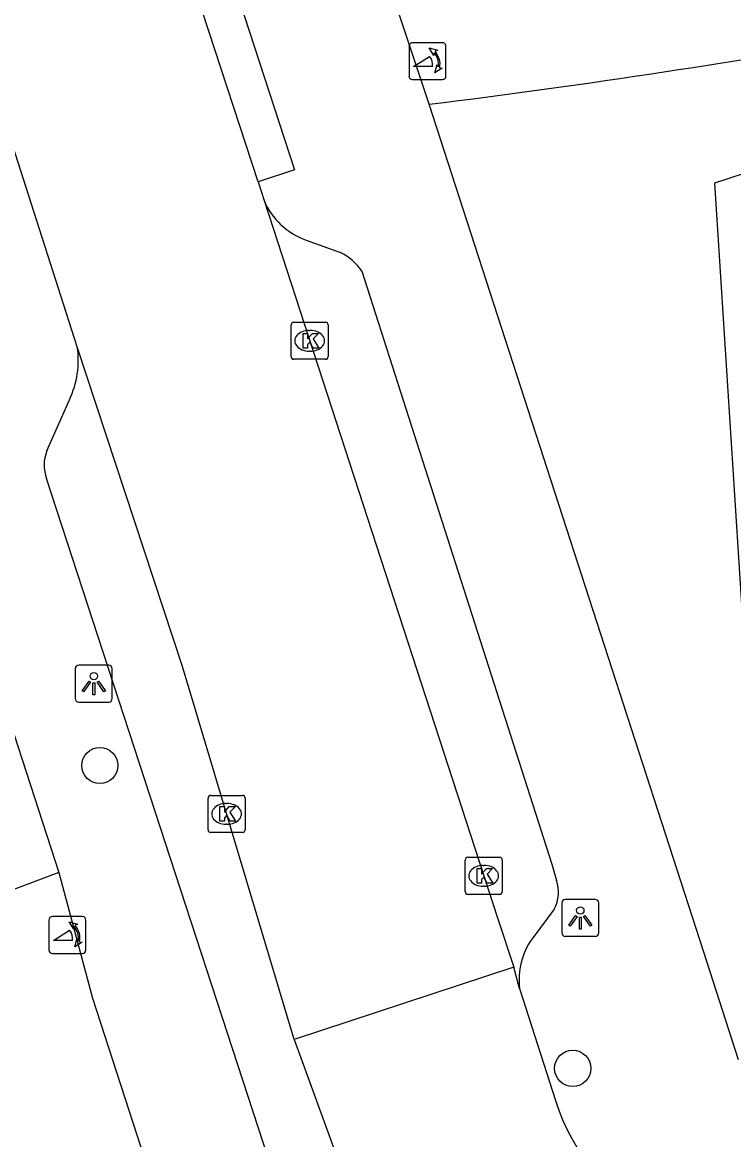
# Model space of a CAD drawing. Extents: x 159265 to 160143, y 383413 to 384319.
# Drawn here: x 159408.69 to 159427.89, y 383929.1 to 383959.25 of the extents above; entities that cross this region are included whole.
import ezdxf

# ---------------------------------------------------------------- set-up
doc = ezdxf.new("R2010")
doc.units = 0
for name, color, linetype in [('IMGEO_Boom', 7, 'Continuous'), ('IMGEO_Groenvoorziening', 7, 'Continuous'), ('IMGEO_Kolk', 7, 'Continuous'), ('IMGEO_Lichtpunt', 7, 'Continuous'), ('IMGEO_Pand', 7, 'Continuous'), ('IMGEO_Poller', 7, 'Continuous'), ('IMGEO_Rijbaan_lokaal_gesloten', 7, 'Continuous'), ('IMGEO_Rijbaan_lokaal_open', 7, 'Continuous'), ('IMGEO_Voetpad_open', 7, 'Continuous')]:
    doc.layers.add(name, color=color, linetype=linetype)

msp = doc.modelspace()

# ---------------------------------------------------------------- linework, layer by layer
at = {"layer": 'IMGEO_Boom'}
for centre in [(159410.786, 383939.194), (159423.55, 383931.02)]:
    msp.add_circle(centre, 0.489, dxfattribs=at)
at = {"layer": 'IMGEO_Groenvoorziening'}
msp.add_lwpolyline([(159409.676, 383936.304), (159403.997, 383934.167), (159400.908, 383942.292)], dxfattribs=at)
at = {"layer": 'IMGEO_Kolk'}
for p, q in [((159415.949, 383950.233), (159415.949, 383951.085)), ((159416.024, 383951.159), (159416.876, 383951.159)), ((159416.437, 383950.939), (159416.462, 383950.939)), ((159416.95, 383951.085), (159416.95, 383950.233)), ((159416.46, 383950.379), (159416.435, 383950.379)), ((159416.876, 383950.159), (159416.024, 383950.159)), ((159413.707, 383937.462), (159413.707, 383938.314)), ((159413.782, 383938.388), (159414.634, 383938.388)), ((159414.708, 383938.314), (159414.708, 383937.462)), ((159414.195, 383938.168), (159414.22, 383938.168)), ((159414.218, 383937.608), (159414.193, 383937.608)), ((159414.634, 383937.388), (159413.782, 383937.388)), ((159420.721, 383936.717), (159421.573, 383936.717)), ((159420.646, 383935.791), (159420.646, 383936.643)), ((159421.134, 383936.497), (159421.159, 383936.497)), ((159421.647, 383936.643), (159421.647, 383935.791)), ((159421.157, 383935.937), (159421.132, 383935.937)), ((159421.573, 383935.717), (159420.721, 383935.717))]:
    msp.add_line(p, q, dxfattribs=at)
for points in [[(159415.949, 383950.233), (159415.949, 383951.085)], [(159416.024, 383951.159), (159416.876, 383951.159)], [(159416.95, 383951.085), (159416.95, 383950.233)], [(159416.27, 383950.859), (159416.393, 383950.859), (159416.393, 383950.708), (159416.523, 383950.859), (159416.687, 383950.859), (159416.541, 383950.708), (159416.694, 383950.459), (159416.542, 383950.459), (159416.457, 383950.623), (159416.393, 383950.556), (159416.393, 383950.459), (159416.27, 383950.459), (159416.27, 383950.859)], [(159416.876, 383950.159), (159416.024, 383950.159)], [(159413.707, 383937.462), (159413.707, 383938.314)], [(159413.782, 383938.388), (159414.634, 383938.388)], [(159414.708, 383938.314), (159414.708, 383937.462)], [(159414.028, 383938.088), (159414.151, 383938.088), (159414.151, 383937.937), (159414.281, 383938.088), (159414.445, 383938.088), (159414.299, 383937.937), (159414.452, 383937.688), (159414.3, 383937.688), (159414.215, 383937.852), (159414.151, 383937.785), (159414.151, 383937.688), (159414.028, 383937.688), (159414.028, 383938.088)], [(159414.634, 383937.388), (159413.782, 383937.388)], [(159420.721, 383936.717), (159421.573, 383936.717)], [(159420.646, 383935.791), (159420.646, 383936.643)], [(159420.967, 383936.417), (159421.09, 383936.417), (159421.09, 383936.266), (159421.22, 383936.417), (159421.384, 383936.417), (159421.238, 383936.266), (159421.391, 383936.017), (159421.239, 383936.017), (159421.154, 383936.181), (159421.09, 383936.114), (159421.09, 383936.017), (159420.967, 383936.017), (159420.967, 383936.417)], [(159421.647, 383936.643), (159421.647, 383935.791)], [(159421.573, 383935.717), (159420.721, 383935.717)]]:
    msp.add_lwpolyline(points, dxfattribs=at)
for centre, start, end in [((159416.026, 383951.083), 91.552, 178.448), ((159416.026, 383951.083), 91.552, 178.448), ((159416.874, 383951.083), 1.552, 88.448), ((159416.874, 383951.083), 1.552, 88.448), ((159416.026, 383950.235), 181.552, 268.448), ((159416.026, 383950.235), 181.552, 268.448), ((159416.874, 383950.235), 271.552, 358.448), ((159416.874, 383950.235), 271.552, 358.448), ((159413.784, 383938.312), 91.552, 178.448), ((159413.784, 383938.312), 91.552, 178.448), ((159414.632, 383938.312), 1.552, 88.448), ((159414.632, 383938.312), 1.552, 88.448), ((159413.784, 383937.464), 181.552, 268.448), ((159413.784, 383937.464), 181.552, 268.448), ((159414.632, 383937.464), 271.552, 358.448), ((159414.632, 383937.464), 271.552, 358.448), ((159420.723, 383936.641), 91.552, 178.448), ((159420.723, 383936.641), 91.552, 178.448), ((159421.571, 383936.641), 1.552, 88.448), ((159421.571, 383936.641), 1.552, 88.448), ((159420.723, 383935.793), 181.552, 268.448), ((159420.723, 383935.793), 181.552, 268.448), ((159421.571, 383935.793), 271.552, 358.448), ((159421.571, 383935.793), 271.552, 358.448)]:
    msp.add_arc(centre, 0.0765, start, end, dxfattribs=at)
for centre, major_axis, ratio, start_param, end_param in [((159416.436, 383950.659), (-0.387, 0.002), 0.722429, 4.712389, 7.853982), ((159416.461, 383950.659), (-0.39, 0.002), 0.717154, 1.570796, 4.712389), ((159414.194, 383937.888), (-0.387, 0.002), 0.722429, 4.712389, 7.853982), ((159414.219, 383937.888), (-0.39, 0.002), 0.717154, 1.570796, 4.712389), ((159421.133, 383936.217), (-0.387, 0.002), 0.722429, 4.712389, 7.853982), ((159421.158, 383936.217), (-0.39, 0.002), 0.717154, 1.570796, 4.712389)]:
    msp.add_ellipse(centre, major_axis=major_axis, ratio=ratio, start_param=start_param, end_param=end_param, dxfattribs=at)
at = {"layer": 'IMGEO_Lichtpunt'}
for p, q in [((159411.026, 383941.903), (159410.218, 383941.903)), ((159411.026, 383941.903), (159410.218, 383941.903)), ((159410.124, 383941.808), (159410.124, 383941.001)), ((159410.124, 383941.808), (159410.124, 383941.001)), ((159411.12, 383941.001), (159411.12, 383941.808)), ((159411.12, 383941.001), (159411.12, 383941.808)), ((159410.218, 383940.907), (159411.026, 383940.907)), ((159410.218, 383940.907), (159411.026, 383940.907)), ((159424.157, 383935.58), (159423.349, 383935.58)), ((159424.157, 383935.58), (159423.349, 383935.58)), ((159423.255, 383935.485), (159423.255, 383934.678)), ((159423.255, 383935.485), (159423.255, 383934.678)), ((159424.251, 383934.678), (159424.251, 383935.485)), ((159424.251, 383934.678), (159424.251, 383935.485)), ((159423.349, 383934.584), (159424.157, 383934.584)), ((159423.349, 383934.584), (159424.157, 383934.584))]:
    msp.add_line(p, q, dxfattribs=at)
for points in [[(159410.498, 383941.472), (159410.537, 383941.444), (159410.349, 383941.182), (159410.311, 383941.209), (159410.498, 383941.472)], [(159410.6, 383941.424), (159410.647, 383941.424), (159410.647, 383941.102), (159410.6, 383941.102), (159410.6, 383941.424)], [(159410.71, 383941.444), (159410.748, 383941.471), (159410.935, 383941.209), (159410.896, 383941.181), (159410.71, 383941.444)], [(159423.629, 383935.149), (159423.668, 383935.121), (159423.48, 383934.859), (159423.442, 383934.886), (159423.629, 383935.149)], [(159423.731, 383935.101), (159423.778, 383935.101), (159423.778, 383934.779), (159423.731, 383934.779), (159423.731, 383935.101)], [(159423.841, 383935.121), (159423.879, 383935.148), (159424.066, 383934.886), (159424.027, 383934.858), (159423.841, 383935.121)]]:
    msp.add_lwpolyline(points, dxfattribs=at)
for centre in [(159410.623, 383941.606), (159423.754, 383935.283)]:
    msp.add_circle(centre, 0.0994, dxfattribs=at)
for centre, start, end in [((159410.218, 383941.808), 90, 180), ((159410.218, 383941.808), 90, 180), ((159411.026, 383941.808), 0, 90), ((159411.026, 383941.808), 0, 90), ((159410.218, 383941.001), 180, 270), ((159410.218, 383941.001), 180, 270), ((159411.026, 383941.001), 270, 0), ((159411.026, 383941.001), 270, 360), ((159423.349, 383935.485), 90, 180), ((159423.349, 383935.485), 90, 180), ((159424.157, 383935.485), 0, 90), ((159424.157, 383935.485), 0, 90), ((159423.349, 383934.678), 180, 270), ((159423.349, 383934.678), 180, 270), ((159424.157, 383934.678), 270, 0), ((159424.157, 383934.678), 270, 360)]:
    msp.add_arc(centre, 0.0946, start, end, dxfattribs=at)
at = {"layer": 'IMGEO_Pand'}
msp.add_lwpolyline([(159432.999, 383956.747), (159427.378, 383954.915), (159428.503, 383937.367)], dxfattribs=at)
at = {"layer": 'IMGEO_Poller'}
for p, q in [((159419.131, 383958.61), (159419.131, 383957.803)), ((159419.131, 383958.61), (159419.131, 383957.803)), ((159420.033, 383958.705), (159419.225, 383958.705)), ((159420.033, 383958.705), (159419.225, 383958.705)), ((159420.127, 383957.803), (159420.127, 383958.61)), ((159420.127, 383957.803), (159420.127, 383958.61)), ((159419.225, 383957.708), (159420.033, 383957.708)), ((159419.225, 383957.708), (159420.033, 383957.708)), ((159409.413, 383935.022), (159409.413, 383934.215)), ((159409.413, 383935.022), (159409.413, 383934.215)), ((159410.315, 383935.117), (159409.507, 383935.117)), ((159410.315, 383935.117), (159409.507, 383935.117)), ((159410.409, 383934.215), (159410.409, 383935.022)), ((159410.409, 383934.215), (159410.409, 383935.022)), ((159409.507, 383934.12), (159410.315, 383934.12)), ((159409.507, 383934.12), (159410.315, 383934.12))]:
    msp.add_line(p, q, dxfattribs=at)
for points in [[(159419.81, 383958.434), (159419.798, 383958.361), (159419.673, 383958.566)], [(159419.673, 383958.566), (159419.904, 383958.5), (159419.833, 383958.468)], [(159419.766, 383958.061), (159419.253, 383958.061), (159419.683, 383958.336)], [(159419.826, 383957.889), (159419.892, 383958.12), (159419.922, 383958.052)], [(159419.958, 383958.025), (159420.03, 383958.014), (159419.826, 383957.889)], [(159410.092, 383934.846), (159410.08, 383934.773), (159409.955, 383934.978)], [(159409.955, 383934.978), (159410.186, 383934.912), (159410.115, 383934.88)], [(159410.048, 383934.473), (159409.535, 383934.473), (159409.965, 383934.748)], [(159410.108, 383934.301), (159410.174, 383934.532), (159410.204, 383934.464)], [(159410.24, 383934.437), (159410.312, 383934.426), (159410.108, 383934.301)]]:
    msp.add_lwpolyline(points, dxfattribs=at)
for centre, radius, start, end in [((159419.225, 383958.61), 0.0946, 90, 180), ((159419.225, 383958.61), 0.0946, 90, 180), ((159419.452, 383958.121), 0.476, 351.7527, 41.1691), ((159419.452, 383958.121), 0.516, 349.3569, 42.2912), ((159420.033, 383958.61), 0.0946, 0, 90), ((159420.033, 383958.61), 0.0946, 0, 90), ((159419.438, 383958.111), 0.332, 351.3247, 42.4854), ((159419.225, 383957.803), 0.0946, 180, 270), ((159419.225, 383957.803), 0.0946, 180, 270), ((159420.033, 383957.803), 0.0946, 270, 0), ((159420.033, 383957.803), 0.0946, 270, 0), ((159409.507, 383935.022), 0.0946, 90, 180), ((159409.507, 383935.022), 0.0946, 90, 180), ((159410.315, 383935.022), 0.0946, 0, 90), ((159410.315, 383935.022), 0.0946, 0, 90), ((159409.72, 383934.523), 0.332, 351.3247, 42.4854), ((159409.734, 383934.533), 0.476, 351.7527, 41.1691), ((159409.734, 383934.533), 0.516, 349.3569, 42.2912), ((159409.507, 383934.215), 0.0946, 180, 270), ((159409.507, 383934.215), 0.0946, 180, 270), ((159410.315, 383934.215), 0.0946, 270, 0), ((159410.315, 383934.215), 0.0946, 270, 0)]:
    msp.add_arc(centre, radius, start, end, dxfattribs=at)
at = {"layer": 'IMGEO_Rijbaan_lokaal_gesloten'}
for points in [[(159415.056, 383954.953), (159413.556, 383959.538)], [(159410.177, 383950.495), (159408.293, 383956.37)], [(159415.056, 383954.953), (159415.217, 383954.446)], [(159415.217, 383954.446), (159421.516, 383935.082), (159421.956, 383933.752)], [(159416.031, 383931.803), (159413.015, 383941.87), (159410.177, 383950.495)], [(159421.956, 383933.752), (159416.031, 383931.803)]]:
    msp.add_lwpolyline(points, dxfattribs=at)
at = {"layer": 'IMGEO_Rijbaan_lokaal_open'}
for points in [[(159422.115, 383933.179), (159421.956, 383933.752)], [(159422.115, 383933.179), (159423.092, 383930.121)], [(159416.031, 383931.803), (159418.399, 383925.307)]]:
    msp.add_lwpolyline(points, dxfattribs=at)
msp.add_arc((159428.827, 383932.02), 6.042, 198.316, 278.7259, dxfattribs=at)
at = {"layer": 'IMGEO_Voetpad_open'}
for points in [[(159413.556, 383959.538), (159414.544, 383959.861), (159416.044, 383955.276), (159415.056, 383954.953)], [(159419.676, 383957.043), (159418.825, 383959.585)], [(159428.022, 383931.249), (159427.092, 383934.159), (159419.676, 383957.043)], [(159416.357, 383953.376), (159417.28, 383953.043)], [(159417.857, 383952.537), (159422.988, 383936.531), (159423.111, 383936.094)], [(159404.828, 383951.157), (159405.496, 383949.17), (159409.676, 383936.304)], [(159409.358, 383947.685), (159409.966, 383949.067)], [(159418.399, 383925.307), (159416.595, 383924.717), (159409.349, 383946.937)], [(159409.676, 383936.304), (159410.586, 383932.912), (159414.931, 383919.521)], [(159423.046, 383935.321), (159422.455, 383934.518)]]:
    msp.add_lwpolyline(points, dxfattribs=at)
for centre, radius, start, end in [((159391.611, 384183.446), 228.136, 277.06634, 280.2767), ((159417.011, 383955.215), 1.952, 203.1999, 250.4284), ((159416.627, 383951.716), 1.479, 33.7097, 63.792), ((159407.71, 383950.13), 2.494, 334.7752, 8.4145), ((159410.296, 383947.3), 1.014, 157.6641, 200.9572), ((159422.248, 383935.777), 0.919, 330.2384, 20.1485), ((159424.002, 383933.412), 1.902, 144.4552, 187.0499)]:
    msp.add_arc(centre, radius, start, end, dxfattribs=at)

doc.saveas('drawing.dxf')
